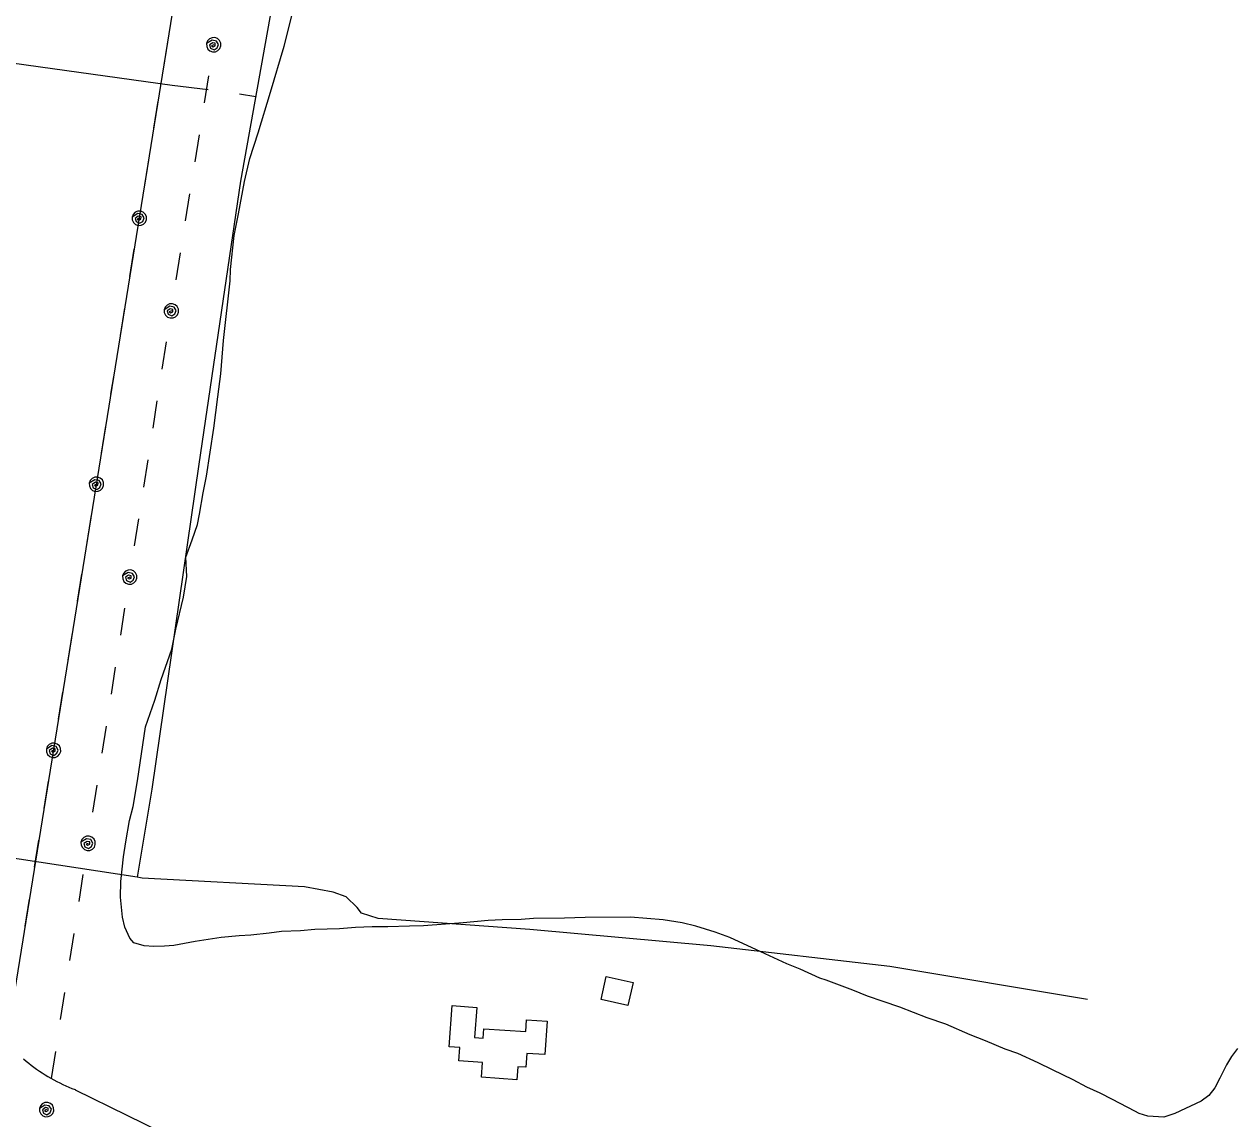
# Model space of a CAD drawing. Extents: x 3297735 to 3335592, y 670436 to 695807.
# Drawn here: x 3325023 to 3326523, y 681840 to 683197 of the extents above; entities that cross this region are included whole.
import ezdxf

# ---------------------------------------------------------------- set-up
doc = ezdxf.new("R2010")
doc.units = 0
for name, color, linetype in [('V-BLDG-OTLN', 7, 'Continuous'), ('V-ROAD-CNTR', 7, 'Continuous'), ('V-SITE-VEGE', 7, 'Continuous'), ('V-TOPO-SHOR', 7, 'Continuous'), ('V-UTIL-LINE', 7, 'Continuous')]:
    doc.layers.add(name, color=color, linetype=linetype)

msp = doc.modelspace()

# ---------------------------------------------------------------- linework, layer by layer
at = {"layer": 'V-BLDG-OTLN'}
for points in [[(3325744.4, 682016.5), (3325777.6, 682009), (3325771.2, 681980.6), (3325738, 681988.1)], [(3325549.8, 681929.5), (3325553.3, 681980.5), (3325583.9, 681978.3), (3325581.3, 681940.9), (3325592, 681940.2), (3325592.8, 681951.9), (3325644.6, 681948.3), (3325645.6, 681962.9), (3325671, 681961.1), (3325668.1, 681919.7), (3325645.8, 681921.3), (3325644.6, 681904.1), (3325634.9, 681904.7), (3325633.8, 681888.6), (3325589.7, 681891.7), (3325591, 681910), (3325561.6, 681912), (3325562.8, 681928.6)]]:
    msp.add_lwpolyline(points, close=True, dxfattribs=at)
at = {"layer": 'V-ROAD-CNTR'}
for points in [[(3325022.3, 681914.5), (3325025.4, 681911.8), (3325028.7, 681909.2), (3325031.9, 681906.6), (3325035.3, 681904.1), (3325038.6, 681901.7), (3325042.1, 681899.3), (3325045.5, 681897), (3325049, 681894.8), (3325052.6, 681892.7), (3325056.2, 681890.6), (3325059.8, 681888.5), (3325063.4, 681886.6), (3325067.2, 681884.7), (3325070.9, 681882.9), (3325074.7, 681881.2), (3325078.5, 681879.5), (3325082.3, 681877.9), (3325086.2, 681876.4), (3325086.3, 681876.3)], [(3325086.3, 681876.3), (3325278.2, 681782.1)]]:
    msp.add_lwpolyline(points, dxfattribs=at)
at = {"layer": 'V-SITE-VEGE'}
for points in [[(3325158.9, 682058.5), (3325154, 682064), (3325147.7, 682077.8), (3325144.8, 682090.2), (3325142.6, 682115.1), (3325143.1, 682134.4), (3325146.3, 682164.9), (3325148.9, 682183.5), (3325153.6, 682209.8), (3325158.3, 682227.1), (3325163.6, 682259), (3325173.4, 682326.1), (3325184.9, 682359.3), (3325193, 682384.9), (3325205.9, 682422.3), (3325211.2, 682447.3), (3325220.6, 682486.7), (3325224.5, 682512.3), (3325223.6, 682536.5), (3325231.1, 682558), (3325237.8, 682576.7), (3325240.5, 682589.8), (3325245.1, 682616.1), (3325249.1, 682636.9), (3325258.3, 682696.4), (3325262.9, 682735.1), (3325266.8, 682763.5), (3325270, 682804.9), (3325278.4, 682878.9), (3325279, 682892.8), (3325283.5, 682934.9), (3325288.8, 682961.9), (3325296.1, 683002.1), (3325302.8, 683030.4), (3325312.9, 683062.3), (3325328.4, 683112.9), (3325345.3, 683169.6), (3325355.3, 683209.1)], [(3326526.6, 681927.3), (3326519.1, 681917.6), (3326512.9, 681907.2), (3326504.8, 681890.5), (3326498.6, 681878.7), (3326491.1, 681869), (3326481.5, 681862), (3326449.1, 681846.6), (3326435.4, 681842.3), (3326415.3, 681843.6), (3326404.9, 681846.9), (3326399.4, 681849.7), (3326371.6, 681864), (3326356.4, 681872.1), (3326339.7, 681879.6), (3326323.1, 681888.5), (3326297.4, 681900.7), (3326279.4, 681909.5), (3326254.4, 681921.1), (3326238.5, 681926.5), (3326214.2, 681936.7), (3326195.5, 681944.1), (3326165, 681957.7), (3326142.1, 681965.2), (3326108.2, 681978.7), (3326087.4, 681985.5), (3326068, 681992.2), (3326050, 681999.7), (3326016.7, 682011.9), (3326009.1, 682014.6), (3325984.8, 682025.5), (3325968.2, 682032.2), (3325941.2, 682044.5), (3325897.5, 682064.9), (3325879.5, 682071.6), (3325855.2, 682079.1), (3325838.6, 682083.1), (3325815.1, 682087), (3325774.3, 682090.2), (3325718.3, 682089.8), (3325692.8, 682088.9), (3325654.1, 682088.6), (3325638.9, 682087.1), (3325615.4, 682086.9), (3325598.1, 682086.1), (3325567.1, 682083.1), (3325518, 682079.2), (3325500.7, 682079.1), (3325473.8, 682078.2), (3325454.5, 682078.1), (3325433.7, 682077.2), (3325413.7, 682075.7), (3325383.3, 682074.8), (3325365.4, 682073.2), (3325341.9, 682072.4), (3325326.7, 682070.2), (3325303.9, 682067.9), (3325289.4, 682067.1), (3325267.3, 682064.9), (3325234.9, 682059.8), (3325208.7, 682054.8), (3325196.9, 682054), (3325183.8, 682053.9), (3325172, 682054.5), (3325158.9, 682058.5)]]:
    msp.add_lwpolyline(points, dxfattribs=at)
at = {"layer": 'V-TOPO-SHOR'}
msp.add_line((3325290, 683110.8), (3325310, 683107.4), dxfattribs=at)
for points in [[(3325587.2, 684481.8), (3325535.5, 684300.8), (3325505.6, 684235.5), (3325501.6, 684189.2), (3325425.6, 683831.3), (3325382.1, 683580.9), (3325375.4, 683519.7), (3325363.2, 683404), (3325291.2, 683002.6), (3325239.7, 682651.6), (3325181.4, 682248.8), (3325163, 682139.5)], [(3324073.1, 683286.8), (3324250.9, 683257.9), (3324512.8, 683222), (3324753, 683187.2), (3324975, 683153.6), (3325206.7, 683121.2), (3325251.3, 683116.2)], [(3325163, 682139.5), (3324992.3, 682165.7), (3324797.7, 682192.8)], [(3326340.8, 681988.1), (3326095.8, 682028.8), (3325874, 682054.5), (3325649.5, 682074.8), (3325461.7, 682088.3), (3325441.3, 682095.1), (3325435.9, 682101.9), (3325422.3, 682115.5), (3325405.9, 682121), (3325370.6, 682127.8), (3325169.2, 682138.6), (3325163, 682139.5)]]:
    msp.add_lwpolyline(points, dxfattribs=at)
at = {"layer": 'V-UTIL-LINE'}
for points in [[(3313997.6, 681070.2), (3313985.8, 681066.7), (3315424.6, 680554.2), (3316249.4, 680430.9), (3316961.6, 680308.7), (3317894.4, 680167.7), (3319522.4, 679909.9), (3320340.1, 679764.9), (3321095.2, 679972.8), (3321849.5, 680186.2), (3322615.4, 680398.7), (3323844.7, 680736.6), (3324884.4, 681043.7), (3324983.1, 681823.6), (3325323.5, 683934), (3325477.1, 685095.5)], [(3325195.6, 683141.1), (3325201, 683174.6)], [(3325258, 683171.5), (3325255.4, 683170.2), (3325257.4, 683169.1), (3325259.9, 683170.3), (3325260, 683173.3), (3325256.7, 683174), (3325252.8, 683171.3), (3325254, 683167.2), (3325258.4, 683165.2), (3325262.2, 683167.7), (3325263.9, 683171.8), (3325261.4, 683176), (3325256.1, 683177.2), (3325249.1, 683172.9), (3325249.3, 683169.4), (3325250.7, 683166.2), (3325253.3, 683163.8), (3325256.6, 683162.6), (3325260.1, 683162.7), (3325263.3, 683164.2), (3325265.7, 683166.8), (3325266.9, 683170.1), (3325266.8, 683173.6), (3325265.3, 683176.8), (3325262.7, 683179.1), (3325259.4, 683180.4), (3325255.9, 683180.2), (3325252.7, 683178.8), (3325250.3, 683176.2), (3325249.1, 683172.9)], [(3325246.5, 683099.4), (3325251.9, 683133)], [(3325183.8, 683068), (3325189.3, 683101.6)], [(3325234.9, 683026.3), (3325240.2, 683059.9)], [(3325172.1, 682995), (3325177.5, 683028.5)], [(3325223.2, 682953.2), (3325228.6, 682986.8)], [(3325165.8, 682956.5), (3325163.3, 682955.2), (3325165.3, 682954.1), (3325167.7, 682955.3), (3325167.9, 682958.2), (3325164.5, 682958.9), (3325160.7, 682956.3), (3325161.8, 682952.2), (3325166.2, 682950.2), (3325170.1, 682952.6), (3325171.7, 682956.8), (3325169.3, 682961), (3325163.9, 682962.2), (3325157, 682957.9), (3325157.1, 682954.4), (3325158.6, 682951.2), (3325161.1, 682948.8), (3325164.4, 682947.6), (3325167.9, 682947.7), (3325171.1, 682949.2), (3325173.5, 682951.7), (3325174.7, 682955), (3325174.6, 682958.5), (3325173.1, 682961.7), (3325170.6, 682964.1), (3325167.3, 682965.3), (3325163.8, 682965.2), (3325160.6, 682963.8), (3325158.2, 682961.2), (3325157, 682957.9)], [(3325154.2, 682884.4), (3325159.6, 682918)], [(3325211.6, 682880.2), (3325217, 682913.7)], [(3325142.4, 682811.3), (3325147.9, 682844.9)], [(3325205.5, 682841.6), (3325202.9, 682840.4), (3325204.9, 682839.3), (3325207.3, 682840.5), (3325207.5, 682843.4), (3325204.2, 682844.1), (3325200.3, 682841.5), (3325201.4, 682837.4), (3325205.9, 682835.3), (3325209.7, 682837.8), (3325211.3, 682842), (3325208.9, 682846.1), (3325203.5, 682847.3), (3325196.6, 682843.1), (3325196.7, 682839.5), (3325198.2, 682836.4), (3325200.8, 682834), (3325204, 682832.8), (3325207.6, 682832.9), (3325210.7, 682834.4), (3325213.1, 682836.9), (3325214.4, 682840.2), (3325214.2, 682843.7), (3325212.7, 682846.9), (3325210.2, 682849.3), (3325206.9, 682850.5), (3325203.4, 682850.4), (3325200.2, 682848.9), (3325197.8, 682846.3), (3325196.6, 682843.1)], [(3325194.2, 682769.5), (3325199.4, 682803.1)], [(3325130.7, 682738.3), (3325136.1, 682771.9)], [(3325182.8, 682696.4), (3325188, 682730)], [(3325118.9, 682665.2), (3325124.3, 682698.8)], [(3325171.4, 682623.3), (3325176.6, 682656.9)], [(3325112.7, 682626.7), (3325110.1, 682625.5), (3325112.1, 682624.3), (3325114.5, 682625.6), (3325114.7, 682628.5), (3325111.4, 682629.2), (3325107.5, 682626.6), (3325108.6, 682622.4), (3325113.1, 682620.4), (3325116.9, 682622.9), (3325118.5, 682627.1), (3325116.1, 682631.2), (3325110.7, 682632.4), (3325103.8, 682628.2), (3325103.9, 682624.6), (3325105.4, 682621.5), (3325107.9, 682619.1), (3325111.2, 682617.8), (3325114.7, 682618), (3325117.9, 682619.4), (3325120.3, 682622), (3325121.6, 682625.3), (3325121.4, 682628.8), (3325120, 682632), (3325117.4, 682634.4), (3325114.1, 682635.6), (3325110.6, 682635.5), (3325107.4, 682634), (3325105, 682631.4), (3325103.8, 682628.2)], [(3325101, 682554.7), (3325106.5, 682588.2)], [(3325160, 682550.2), (3325165.2, 682583.8)], [(3325089.3, 682481.6), (3325094.7, 682515.2)], [(3325153.9, 682511.6), (3325151.3, 682510.4), (3325153.4, 682509.3), (3325155.8, 682510.5), (3325155.9, 682513.4), (3325152.6, 682514.1), (3325148.8, 682511.4), (3325149.9, 682507.3), (3325154.4, 682505.3), (3325158.2, 682507.8), (3325159.8, 682512), (3325157.4, 682516.2), (3325152, 682517.3), (3325145, 682513), (3325145.2, 682509.5), (3325146.7, 682506.3), (3325149.3, 682504), (3325152.5, 682502.7), (3325156.1, 682502.9), (3325159.2, 682504.4), (3325161.6, 682507), (3325162.8, 682510.2), (3325162.7, 682513.8), (3325161.2, 682516.9), (3325158.6, 682519.3), (3325155.3, 682520.5), (3325151.8, 682520.4), (3325148.6, 682518.9), (3325146.3, 682516.3), (3325145, 682513)], [(3325142.7, 682439.5), (3325147.9, 682473.1)], [(3325077.5, 682408.5), (3325082.9, 682442.1)], [(3325131.3, 682366.4), (3325136.5, 682400)], [(3325065.7, 682335.5), (3325071.1, 682369.1)], [(3325119.9, 682293.3), (3325125.1, 682326.9)], [(3325059.5, 682297), (3325056.9, 682295.7), (3325058.9, 682294.6), (3325061.4, 682295.8), (3325061.5, 682298.8), (3325058.2, 682299.5), (3325054.3, 682296.8), (3325055.5, 682292.7), (3325059.9, 682290.7), (3325063.7, 682293.2), (3325065.4, 682297.3), (3325062.9, 682301.5), (3325057.6, 682302.7), (3325050.6, 682298.4), (3325050.7, 682294.9), (3325052.2, 682291.7), (3325054.8, 682289.3), (3325058.1, 682288.1), (3325061.6, 682288.2), (3325064.8, 682289.7), (3325067.1, 682292.3), (3325068.4, 682295.5), (3325068.2, 682299.1), (3325066.8, 682302.3), (3325064.2, 682304.6), (3325060.9, 682305.9), (3325057.4, 682305.7), (3325054.2, 682304.3), (3325051.8, 682301.7), (3325050.6, 682298.4)], [(3325047.9, 682224.9), (3325053.3, 682258.5)], [(3325108.4, 682220.2), (3325113.7, 682253.8)], [(3325036.1, 682151.9), (3325041.5, 682185.4)], [(3325102.4, 682181.6), (3325099.8, 682180.4), (3325101.9, 682179.2), (3325104.3, 682180.5), (3325104.4, 682183.4), (3325101.1, 682184.1), (3325097.2, 682181.4), (3325098.4, 682177.3), (3325102.8, 682175.3), (3325106.7, 682177.8), (3325108.3, 682182), (3325105.8, 682186.2), (3325100.5, 682187.3), (3325093.5, 682183), (3325093.7, 682179.5), (3325095.2, 682176.3), (3325097.7, 682174), (3325101, 682172.7), (3325104.5, 682172.9), (3325107.7, 682174.4), (3325110.1, 682177), (3325111.3, 682180.2), (3325111.2, 682183.8), (3325109.7, 682186.9), (3325107.1, 682189.3), (3325103.8, 682190.5), (3325100.3, 682190.4), (3325097.1, 682188.9), (3325094.7, 682186.3), (3325093.5, 682183)], [(3325091.2, 682109.5), (3325096.4, 682143.1)], [(3325024.3, 682078.8), (3325029.7, 682112.4)], [(3325079.7, 682036.4), (3325085, 682070)], [(3325068.3, 681963.3), (3325073.6, 681996.9)], [(3325056.9, 681890.2), (3325062.2, 681923.8)], [(3325050.9, 681851.6), (3325048.3, 681850.4), (3325050.3, 681849.2), (3325052.8, 681850.5), (3325052.9, 681853.4), (3325049.6, 681854.1), (3325045.7, 681851.4), (3325046.9, 681847.3), (3325051.3, 681845.3), (3325055.2, 681847.8), (3325056.8, 681852), (3325054.3, 681856.2), (3325048.9, 681857.3), (3325042, 681853), (3325042.2, 681849.5), (3325043.6, 681846.3), (3325046.2, 681844), (3325049.5, 681842.7), (3325053, 681842.9), (3325056.2, 681844.4), (3325058.6, 681846.9), (3325059.8, 681850.2), (3325059.6, 681853.8), (3325058.2, 681856.9), (3325055.6, 681859.3), (3325052.3, 681860.5), (3325048.8, 681860.4), (3325045.6, 681858.9), (3325043.2, 681856.3), (3325042, 681853)]]:
    msp.add_lwpolyline(points, dxfattribs=at)

doc.saveas('drawing.dxf')
